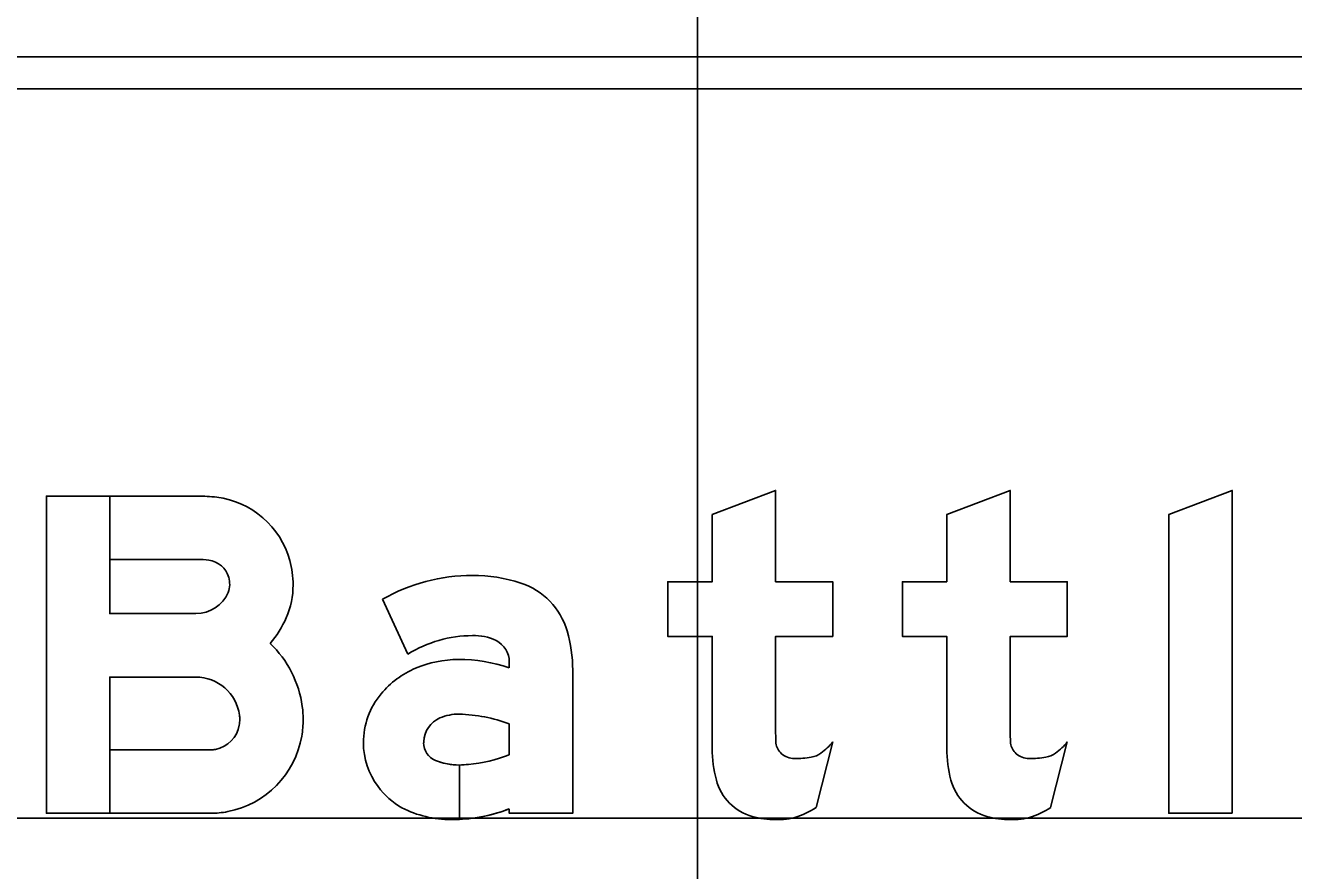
# Model space of a CAD drawing. Extents: x 1797809 to 2198143, y 249608 to 1237864.
# Drawn here: x 2195970.94 to 2195974.273, y 1237295.968 to 1237298.188 of the extents above; entities that cross this region are included whole.
import ezdxf

# ---------------------------------------------------------------- set-up
doc = ezdxf.new("R2010")
doc.units = 0
for name, color, linetype in [('GSBWFILL', 7, 'Continuous'), ('GSCOLORFILL', 7, 'Continuous'), ('GSOUTLINE', 7, 'Continuous'), ('GSSHT', 7, 'Continuous')]:
    doc.layers.add(name, color=color, linetype=linetype)

msp = doc.modelspace()

# ---------------------------------------------------------------- linework, layer by layer
at = {"layer": 'GSBWFILL'}
for p, q in [((2195973.0182, 1237296.1343), (2195973.062, 1237296.3068)), ((2195973.6348, 1237296.1343), (2195973.6787, 1237296.3068))]:
    msp.add_line(p, q, dxfattribs=at)
for points in [[(2195971.3884, 1237296.4767), (2195971.162, 1237296.4767), (2195971.162, 1237296.1188), (2195970.9954, 1237296.1188), (2195970.9954, 1237296.9521), (2195971.162, 1237296.9521), (2195971.162, 1237296.6434), (2195971.3884, 1237296.6434)], [(2195971.3934, 1237296.7854), (2195971.1621, 1237296.7854), (2195971.1621, 1237296.9521), (2195971.3934, 1237296.9521)], [(2195972.912, 1237296.3396), (2195972.912, 1237296.5834), (2195973.062, 1237296.5834), (2195973.062, 1237296.7271), (2195972.912, 1237296.7271), (2195972.912, 1237296.9667), (2195972.7454, 1237296.9035), (2195972.7454, 1237296.7271), (2195972.6287, 1237296.7271), (2195972.6287, 1237296.5834), (2195972.7454, 1237296.5834), (2195972.7454, 1237296.2892)], [(2195973.5287, 1237296.3396), (2195973.5287, 1237296.5834), (2195973.6787, 1237296.5834), (2195973.6787, 1237296.7271), (2195973.5287, 1237296.7271), (2195973.5287, 1237296.9667), (2195973.362, 1237296.9035), (2195973.362, 1237296.7271), (2195973.2454, 1237296.7271), (2195973.2454, 1237296.5834), (2195973.362, 1237296.5834), (2195973.362, 1237296.2892)], [(2195971.8789, 1237296.6812), (2195971.9458, 1237296.5367)], [(2195972.212, 1237296.5164), (2195972.212, 1237296.5011)], [(2195972.212, 1237296.1304), (2195972.212, 1237296.1188), (2195972.3787, 1237296.1188), (2195972.3787, 1237296.4948)], [(2195972.212, 1237296.3536), (2195972.212, 1237296.2726)], [(2195971.4268, 1237296.1188), (2195971.1621, 1237296.1188), (2195971.1621, 1237296.2854), (2195971.4268, 1237296.2854)], [(2195972.0808, 1237296.1026), (2195972.0808, 1237296.2456)], [(2195972.0809, 1237296.2456), (2195972.0809, 1237296.1027)]]:
    msp.add_lwpolyline(points, dxfattribs=at)
msp.add_lwpolyline([(2195974.112, 1237296.1188), (2195974.112, 1237296.9667), (2195973.9454, 1237296.9035), (2195973.9454, 1237296.1188)], close=True, dxfattribs=at)
for centre, major_axis, start_param, end_param in [((2195971.3934, 1237296.5512), (0, 0.4009), 6.158944, 6.283185), ((2195971.4148, 1237296.7221), (0, 0.2287), 4.980924, 6.158944), ((2195971.3934, 1237296.5512), (0, 0.2343), 6.158944, 6.283185), ((2195971.4148, 1237296.7221), (0, 0.062), 4.980924, 6.158944), ((2195971.403, 1237296.7189), (0, 0.2409), 4.712389, 4.980924), ((2195971.4272, 1237296.7189), (0, 0.05), 4.302517, 4.712389), ((2195971.403, 1237296.7189), (0, 0.0743), 4.712389, 4.980924), ((2195971.4272, 1237296.7189), (0, 0.2167), 4.302517, 4.712389), ((2195972.1153, 1237296.2661), (0, 0.4777), 0, 0.517719), ((2195972.1153, 1237296.3359), (0, 0.4079), 5.96613, 6.283185), ((2195972.184, 1237296.5453), (0, 0.1875), 4.997165, 5.96613), ((2195971.3884, 1237296.7357), (0, 0.0924), 3.141593, 4.302517), ((2195971.3884, 1237296.7357), (0, 0.259), 3.993826, 4.302517), ((2195972.1212, 1237296.4593), (0, 0.1263), 5.822746, 6.330435), ((2195972.0115, 1237296.4948), (0, 0.3672), 4.712389, 4.997165), ((2195971.3884, 1237296.361), (0, 0.2823), 4.848927, 5.520752), ((2195972.1153, 1237296.2661), (0, 0.3193), 0, 0.559495), ((2195972.1495, 1237296.5164), (0, 0.0625), 4.712389, 5.822746), ((2195972.0784, 1237296.2371), (0, 0.2858), 0, 0.404512), ((2195972.0784, 1237296.1022), (0, 0.4207), 5.959871, 6.283185), ((2195972.0588, 1237296.2797), (0, 0.239), 0.399285, 0.87593), ((2195971.3884, 1237296.361), (0, 0.1156), 4.848927, 6.283185), ((2195972.0294, 1237296.3042), (0, 0.2007), 0.87593, 1.570796), ((2195971.4192, 1237296.3653), (0, 0.2512), 4.712389, 4.848927), ((2195971.4162, 1237296.3653), (0, 0.0875), 4.539563, 4.712389), ((2195971.4192, 1237296.3653), (0, 0.0845), 4.712389, 4.848927), ((2195971.4162, 1237296.3653), (0, 0.2542), 4.539563, 4.712389), ((2195972.0579, 1237296.3043), (0, 0.0708), 0.408547, 1.530785), ((2195972.0776, 1237296.2587), (0, 0.1205), 6.259455, 6.691732), ((2195972.0689, 1237295.9697), (0, 0.4097), 5.926185, 6.254823), ((2195971.4251, 1237296.3637), (0, 0.0784), 3.334454, 4.539563), ((2195971.4251, 1237296.3637), (0, 0.2451), 3.334454, 4.539563), ((2195973.9553, 1237296.3396), (0, 1.0433), 1.570796, 1.606005), ((2195974.572, 1237296.3396), (0, 1.0433), 1.570796, 1.606005), ((2195971.4268, 1237296.3553), (0, 0.0698), 3.141593, 3.334454), ((2195972.0205, 1237296.3042), (0, 0.1918), 1.570796, 2.21394), ((2195972.0625, 1237296.3042), (0, 0.0754), 1.530785, 1.570796), ((2195972.037, 1237296.3042), (0, 0.05), 1.570796, 2.757027), ((2195973.0688, 1237296.2892), (0, 0.3234), 1.570796, 1.830698), ((2195972.9599, 1237296.311), (0, 0.0479), 1.74085, 2.407828), ((2195972.9524, 1237296.3886), (0, 0.1368), 3.756278, 4.071638), ((2195973.6854, 1237296.2892), (0, 0.3234), 1.570796, 1.830698), ((2195973.5766, 1237296.311), (0, 0.0479), 1.74085, 2.407828), ((2195973.569, 1237296.3886), (0, 0.1368), 3.756278, 4.071638), ((2195972.0808, 1237296.4123), (0, 0.1667), 2.757027, 3.141593), ((2195972.0711, 1237296.6311), (0, 0.3852), 3.228562, 3.516221), ((2195972.9614, 1237296.3127), (0, 0.0502), 2.407828, 3.141593), ((2195972.9614, 1237296.5257), (0, 0.2632), 3.141593, 3.310762), ((2195972.9952, 1237296.3279), (0, 0.0625), 3.310762, 3.756278), ((2195973.5781, 1237296.3127), (0, 0.0502), 2.407828, 3.141593), ((2195973.5781, 1237296.5257), (0, 0.2632), 3.141593, 3.310762), ((2195973.6119, 1237296.3279), (0, 0.0625), 3.310762, 3.756278), ((2195972.0808, 1237296.4123), (0, 0.1667), 3.141843, 3.28451), ((2195972.0376, 1237296.3169), (0, 0.2131), 2.21394, 2.611125), ((2195972.8871, 1237296.2409), (0, 0.1354), 1.830698, 2.869526), ((2195973.5038, 1237296.2409), (0, 0.1354), 1.830698, 2.869526), ((2195971.4268, 1237296.3553), (0, 0.2365), 3.141593, 3.334454), ((2195972.0594, 1237296.3889), (0, 0.2868), 2.672443, 3.141593), ((2195972.0594, 1237296.5275), (0, 0.4254), 3.192057, 3.508644), ((2195972.9067, 1237296.2982), (0, 0.1983), 3.427755, 3.738844), ((2195973.5234, 1237296.2982), (0, 0.1983), 3.427755, 3.738844), ((2195972.0594, 1237296.5275), (0, 0.4254), 3.141593, 3.191959), ((2195972.912, 1237296.3303), (0, 0.2282), 2.869526, 3.141593), ((2195972.912, 1237296.4308), (0, 0.3287), 3.141593, 3.205734), ((2195972.9244, 1237296.2379), (0, 0.1354), 3.205734, 3.427755), ((2195973.5287, 1237296.3303), (0, 0.2282), 2.869526, 3.141593), ((2195973.5287, 1237296.4308), (0, 0.3287), 3.141593, 3.205734), ((2195973.5411, 1237296.2379), (0, 0.1354), 3.205734, 3.427755)]:
    msp.add_ellipse(centre, major_axis=major_axis, ratio=0.999998, start_param=start_param, end_param=end_param, dxfattribs=at)
at = {"layer": 'GSCOLORFILL'}
for p, q in [((2195960.9556, 1237298.0217), (2195977.9639, 1237298.0217)), ((2195973.0182, 1237296.1343), (2195973.062, 1237296.3068)), ((2195973.6348, 1237296.1343), (2195973.6787, 1237296.3068))]:
    msp.add_line(p, q, dxfattribs=at)
for points in [[(2195971.3884, 1237296.4767), (2195971.162, 1237296.4767), (2195971.162, 1237296.1188), (2195970.9954, 1237296.1188), (2195970.9954, 1237296.9521), (2195971.162, 1237296.9521), (2195971.162, 1237296.6434), (2195971.3884, 1237296.6434)], [(2195971.3934, 1237296.7854), (2195971.1621, 1237296.7854), (2195971.1621, 1237296.9521), (2195971.3934, 1237296.9521)], [(2195972.912, 1237296.3396), (2195972.912, 1237296.5834), (2195973.062, 1237296.5834), (2195973.062, 1237296.7271), (2195972.912, 1237296.7271), (2195972.912, 1237296.9667), (2195972.7454, 1237296.9035), (2195972.7454, 1237296.7271), (2195972.6287, 1237296.7271), (2195972.6287, 1237296.5834), (2195972.7454, 1237296.5834), (2195972.7454, 1237296.2892)], [(2195973.5287, 1237296.3396), (2195973.5287, 1237296.5834), (2195973.6787, 1237296.5834), (2195973.6787, 1237296.7271), (2195973.5287, 1237296.7271), (2195973.5287, 1237296.9667), (2195973.362, 1237296.9035), (2195973.362, 1237296.7271), (2195973.2454, 1237296.7271), (2195973.2454, 1237296.5834), (2195973.362, 1237296.5834), (2195973.362, 1237296.2892)], [(2195971.8789, 1237296.6812), (2195971.9458, 1237296.5367)], [(2195972.212, 1237296.5164), (2195972.212, 1237296.5011)], [(2195972.212, 1237296.1304), (2195972.212, 1237296.1188), (2195972.3787, 1237296.1188), (2195972.3787, 1237296.4948)], [(2195972.212, 1237296.3536), (2195972.212, 1237296.2726)], [(2195971.4268, 1237296.1188), (2195971.1621, 1237296.1188), (2195971.1621, 1237296.2854), (2195971.4268, 1237296.2854)], [(2195972.0808, 1237296.1026), (2195972.0808, 1237296.2456)], [(2195972.0809, 1237296.2456), (2195972.0809, 1237296.1027)]]:
    msp.add_lwpolyline(points, dxfattribs=at)
msp.add_lwpolyline([(2195974.112, 1237296.1188), (2195974.112, 1237296.9667), (2195973.9454, 1237296.9035), (2195973.9454, 1237296.1188)], close=True, dxfattribs=at)
for centre, major_axis, start_param, end_param in [((2195971.3934, 1237296.5512), (0, 0.4009), 6.158944, 6.283185), ((2195971.4148, 1237296.7221), (0, 0.2287), 4.980924, 6.158944), ((2195971.3934, 1237296.5512), (0, 0.2343), 6.158944, 6.283185), ((2195971.4148, 1237296.7221), (0, 0.062), 4.980924, 6.158944), ((2195971.403, 1237296.7189), (0, 0.2409), 4.712389, 4.980924), ((2195971.4272, 1237296.7189), (0, 0.05), 4.302517, 4.712389), ((2195971.403, 1237296.7189), (0, 0.0743), 4.712389, 4.980924), ((2195971.4272, 1237296.7189), (0, 0.2167), 4.302517, 4.712389), ((2195972.1153, 1237296.2661), (0, 0.4777), 0, 0.517719), ((2195972.1153, 1237296.3359), (0, 0.4079), 5.96613, 6.283185), ((2195972.184, 1237296.5453), (0, 0.1875), 4.997165, 5.96613), ((2195971.3884, 1237296.7357), (0, 0.0924), 3.141593, 4.302517), ((2195971.3884, 1237296.7357), (0, 0.259), 3.993826, 4.302517), ((2195972.1212, 1237296.4593), (0, 0.1263), 5.822746, 6.330435), ((2195972.0115, 1237296.4948), (0, 0.3672), 4.712389, 4.997165), ((2195971.3884, 1237296.361), (0, 0.2823), 4.848927, 5.520752), ((2195972.1153, 1237296.2661), (0, 0.3193), 0, 0.559495), ((2195972.1495, 1237296.5164), (0, 0.0625), 4.712389, 5.822746), ((2195972.0784, 1237296.2371), (0, 0.2858), 0, 0.404512), ((2195972.0784, 1237296.1022), (0, 0.4207), 5.959871, 6.283185), ((2195972.0588, 1237296.2797), (0, 0.239), 0.399285, 0.87593), ((2195971.3884, 1237296.361), (0, 0.1156), 4.848927, 6.283185), ((2195972.0294, 1237296.3042), (0, 0.2007), 0.87593, 1.570796), ((2195971.4192, 1237296.3653), (0, 0.2512), 4.712389, 4.848927), ((2195971.4162, 1237296.3653), (0, 0.0875), 4.539563, 4.712389), ((2195971.4192, 1237296.3653), (0, 0.0845), 4.712389, 4.848927), ((2195971.4162, 1237296.3653), (0, 0.2542), 4.539563, 4.712389), ((2195972.0579, 1237296.3043), (0, 0.0708), 0.408547, 1.530785), ((2195972.0776, 1237296.2587), (0, 0.1205), 6.259455, 6.691732), ((2195972.0689, 1237295.9697), (0, 0.4097), 5.926185, 6.254823), ((2195971.4251, 1237296.3637), (0, 0.0784), 3.334454, 4.539563), ((2195971.4251, 1237296.3637), (0, 0.2451), 3.334454, 4.539563), ((2195973.9553, 1237296.3396), (0, 1.0433), 1.570796, 1.606005), ((2195974.572, 1237296.3396), (0, 1.0433), 1.570796, 1.606005), ((2195971.4268, 1237296.3553), (0, 0.0698), 3.141593, 3.334454), ((2195972.0205, 1237296.3042), (0, 0.1918), 1.570796, 2.21394), ((2195972.0625, 1237296.3042), (0, 0.0754), 1.530785, 1.570796), ((2195972.037, 1237296.3042), (0, 0.05), 1.570796, 2.757027), ((2195973.0688, 1237296.2892), (0, 0.3234), 1.570796, 1.830698), ((2195972.9599, 1237296.311), (0, 0.0479), 1.74085, 2.407828), ((2195972.9524, 1237296.3886), (0, 0.1368), 3.756278, 4.071638), ((2195973.6854, 1237296.2892), (0, 0.3234), 1.570796, 1.830698), ((2195973.5766, 1237296.311), (0, 0.0479), 1.74085, 2.407828), ((2195973.569, 1237296.3886), (0, 0.1368), 3.756278, 4.071638), ((2195972.0808, 1237296.4123), (0, 0.1667), 2.757027, 3.141593), ((2195972.0711, 1237296.6311), (0, 0.3852), 3.228562, 3.516221), ((2195972.9614, 1237296.3127), (0, 0.0502), 2.407828, 3.141593), ((2195972.9614, 1237296.5257), (0, 0.2632), 3.141593, 3.310762), ((2195972.9952, 1237296.3279), (0, 0.0625), 3.310762, 3.756278), ((2195973.5781, 1237296.3127), (0, 0.0502), 2.407828, 3.141593), ((2195973.5781, 1237296.5257), (0, 0.2632), 3.141593, 3.310762), ((2195973.6119, 1237296.3279), (0, 0.0625), 3.310762, 3.756278), ((2195972.0808, 1237296.4123), (0, 0.1667), 3.141843, 3.28451), ((2195972.0376, 1237296.3169), (0, 0.2131), 2.21394, 2.611125), ((2195972.8871, 1237296.2409), (0, 0.1354), 1.830698, 2.869526), ((2195973.5038, 1237296.2409), (0, 0.1354), 1.830698, 2.869526), ((2195971.4268, 1237296.3553), (0, 0.2365), 3.141593, 3.334454), ((2195972.0594, 1237296.3889), (0, 0.2868), 2.672443, 3.141593), ((2195972.0594, 1237296.5275), (0, 0.4254), 3.192057, 3.508644), ((2195972.9067, 1237296.2982), (0, 0.1983), 3.427755, 3.738844), ((2195973.5234, 1237296.2982), (0, 0.1983), 3.427755, 3.738844), ((2195972.0594, 1237296.5275), (0, 0.4254), 3.141593, 3.191959), ((2195972.912, 1237296.3303), (0, 0.2282), 2.869526, 3.141593), ((2195972.912, 1237296.4308), (0, 0.3287), 3.141593, 3.205734), ((2195972.9244, 1237296.2379), (0, 0.1354), 3.205734, 3.427755), ((2195973.5287, 1237296.3303), (0, 0.2282), 2.869526, 3.141593), ((2195973.5287, 1237296.4308), (0, 0.3287), 3.141593, 3.205734), ((2195973.5411, 1237296.2379), (0, 0.1354), 3.205734, 3.427755)]:
    msp.add_ellipse(centre, major_axis=major_axis, ratio=0.999998, start_param=start_param, end_param=end_param, dxfattribs=at)
at = {"layer": 'GSOUTLINE'}
for p, q in [((2195973.0182, 1237296.1343), (2195973.062, 1237296.3068)), ((2195973.6348, 1237296.1343), (2195973.6787, 1237296.3068))]:
    msp.add_line(p, q, dxfattribs=at)
for points in [[(2195971.4268, 1237296.1188), (2195970.9954, 1237296.1188), (2195970.9954, 1237296.9521), (2195971.3934, 1237296.9521)], [(2195972.912, 1237296.3396), (2195972.912, 1237296.5834), (2195973.062, 1237296.5834), (2195973.062, 1237296.7271), (2195972.912, 1237296.7271), (2195972.912, 1237296.9667), (2195972.7454, 1237296.9035), (2195972.7454, 1237296.7271), (2195972.6287, 1237296.7271), (2195972.6287, 1237296.5834), (2195972.7454, 1237296.5834), (2195972.7454, 1237296.2892)], [(2195973.5287, 1237296.3396), (2195973.5287, 1237296.5834), (2195973.6787, 1237296.5834), (2195973.6787, 1237296.7271), (2195973.5287, 1237296.7271), (2195973.5287, 1237296.9667), (2195973.362, 1237296.9035), (2195973.362, 1237296.7271), (2195973.2454, 1237296.7271), (2195973.2454, 1237296.5834), (2195973.362, 1237296.5834), (2195973.362, 1237296.2892)], [(2195971.3934, 1237296.7854), (2195971.162, 1237296.7854), (2195971.162, 1237296.6434), (2195971.3884, 1237296.6434)], [(2195971.8789, 1237296.6812), (2195971.9458, 1237296.5367)], [(2195972.212, 1237296.5164), (2195972.212, 1237296.5011)], [(2195972.212, 1237296.1304), (2195972.212, 1237296.1188), (2195972.3787, 1237296.1188), (2195972.3787, 1237296.4948)], [(2195971.3884, 1237296.4767), (2195971.162, 1237296.4767), (2195971.162, 1237296.2854)], [(2195972.212, 1237296.2726), (2195972.212, 1237296.3536)], [(2195971.162, 1237296.2854), (2195971.4268, 1237296.2854)]]:
    msp.add_lwpolyline(points, dxfattribs=at)
msp.add_lwpolyline([(2195974.112, 1237296.1188), (2195974.112, 1237296.9667), (2195973.9454, 1237296.9035), (2195973.9454, 1237296.1188)], close=True, dxfattribs=at)
for centre, major_axis, start_param, end_param in [((2195971.3934, 1237296.5512), (0, 0.4009), 6.158944, 6.283185), ((2195971.4148, 1237296.7221), (0, 0.2287), 4.980924, 6.158944), ((2195971.3934, 1237296.5512), (0, 0.2343), 6.158944, 6.283185), ((2195971.4148, 1237296.7221), (0, 0.062), 4.980924, 6.158944), ((2195971.403, 1237296.7189), (0, 0.2409), 4.712389, 4.980924), ((2195971.4272, 1237296.7189), (0, 0.05), 4.302517, 4.712389), ((2195971.403, 1237296.7189), (0, 0.0743), 4.712389, 4.980924), ((2195971.4272, 1237296.7189), (0, 0.2167), 4.302517, 4.712389), ((2195972.1153, 1237296.2661), (0, 0.4777), 6.283185, 6.800904), ((2195972.1153, 1237296.3359), (0, 0.4079), 5.96613, 6.283185), ((2195972.184, 1237296.5453), (0, 0.1875), 4.997165, 5.96613), ((2195971.3884, 1237296.7357), (0, 0.0924), 3.141593, 4.302517), ((2195971.3884, 1237296.7357), (0, 0.259), 3.993826, 4.302517), ((2195972.1212, 1237296.4593), (0, 0.1263), 5.822746, 6.330435), ((2195972.0115, 1237296.4948), (0, 0.3672), 4.712389, 4.997165), ((2195971.3884, 1237296.361), (0, 0.2823), 4.848927, 5.520752), ((2195972.1153, 1237296.2661), (0, 0.3193), 0, 0.559495), ((2195972.1495, 1237296.5164), (0, 0.0625), 4.712389, 5.822746), ((2195972.0784, 1237296.2371), (0, 0.2858), 0, 0.404512), ((2195972.0784, 1237296.1022), (0, 0.4207), 5.959871, 6.283185), ((2195972.0588, 1237296.2797), (0, 0.239), 0.399285, 0.87593), ((2195971.3884, 1237296.361), (0, 0.1156), 4.848927, 6.283185), ((2195972.0294, 1237296.3042), (0, 0.2007), 0.87593, 1.570796), ((2195971.4192, 1237296.3653), (0, 0.2512), 4.712389, 4.848927), ((2195971.4162, 1237296.3653), (0, 0.0875), 4.539563, 4.712389), ((2195971.4192, 1237296.3653), (0, 0.0845), 4.712389, 4.848927), ((2195971.4162, 1237296.3653), (0, 0.2542), 4.539563, 4.712389), ((2195972.0579, 1237296.3043), (0, 0.0708), 0.408547, 1.530785), ((2195972.0776, 1237296.2587), (0, 0.1205), 6.25958, 6.691732), ((2195972.0689, 1237295.9697), (0, 0.4097), 5.926185, 6.254787), ((2195972.0803, 1237296.373), (0, 0.00625), 6.254787, 6.25958), ((2195971.4251, 1237296.3637), (0, 0.0784), 3.334454, 4.539563), ((2195971.4251, 1237296.3637), (0, 0.2451), 3.334454, 4.539563), ((2195973.9553, 1237296.3396), (0, 1.0433), 1.570796, 1.606005), ((2195974.572, 1237296.3396), (0, 1.0433), 1.570796, 1.606005), ((2195971.4268, 1237296.3553), (0, 0.0698), 3.141593, 3.334454), ((2195972.0205, 1237296.3042), (0, 0.1918), 1.570796, 2.21394), ((2195972.0625, 1237296.3042), (0, 0.0754), 1.530785, 1.570796), ((2195972.037, 1237296.3042), (0, 0.05), 1.570796, 2.757027), ((2195973.0688, 1237296.2892), (0, 0.3234), 1.570796, 1.830698), ((2195972.9599, 1237296.311), (0, 0.0479), 1.74085, 2.407828), ((2195972.9524, 1237296.3886), (0, 0.1368), 3.756278, 4.071638), ((2195973.6854, 1237296.2892), (0, 0.3234), 1.570796, 1.830698), ((2195973.5766, 1237296.311), (0, 0.0479), 1.74085, 2.407828), ((2195973.569, 1237296.3886), (0, 0.1368), 3.756278, 4.071638), ((2195972.0808, 1237296.4123), (0, 0.1667), 2.757027, 3.28451), ((2195972.0711, 1237296.6311), (0, 0.3852), 3.228562, 3.516221), ((2195972.9614, 1237296.3127), (0, 0.0502), 2.407828, 3.141593), ((2195972.9614, 1237296.5257), (0, 0.2632), 3.141593, 3.310762), ((2195972.9952, 1237296.3279), (0, 0.0625), 3.310762, 3.756278), ((2195973.5781, 1237296.3127), (0, 0.0502), 2.407828, 3.141593), ((2195973.5781, 1237296.5257), (0, 0.2632), 3.141593, 3.310762), ((2195973.6119, 1237296.3279), (0, 0.0625), 3.310762, 3.756278), ((2195972.0376, 1237296.3169), (0, 0.2131), 2.21394, 2.611125), ((2195972.8871, 1237296.2409), (0, 0.1354), 1.830698, 2.869526), ((2195973.5038, 1237296.2409), (0, 0.1354), 1.830698, 2.869526), ((2195971.4268, 1237296.3553), (0, 0.2365), 3.141593, 3.334454), ((2195972.0594, 1237296.3889), (0, 0.2868), 2.672443, 3.141593), ((2195972.0594, 1237296.5275), (0, 0.4254), 3.141593, 3.508644), ((2195972.9067, 1237296.2982), (0, 0.1983), 3.427755, 3.738844), ((2195973.5234, 1237296.2982), (0, 0.1983), 3.427755, 3.738844), ((2195972.912, 1237296.3303), (0, 0.2282), 2.869526, 3.141593), ((2195972.912, 1237296.4308), (0, 0.3287), 3.141593, 3.205734), ((2195972.9244, 1237296.2379), (0, 0.1354), 3.205734, 3.427755), ((2195973.5287, 1237296.3303), (0, 0.2282), 2.869526, 3.141593), ((2195973.5287, 1237296.4308), (0, 0.3287), 3.141593, 3.205734), ((2195973.5411, 1237296.2379), (0, 0.1354), 3.205734, 3.427755)]:
    msp.add_ellipse(centre, major_axis=major_axis, ratio=0.999998, start_param=start_param, end_param=end_param, dxfattribs=at)
at = {"layer": 'GSSHT'}
for p, q in [((2195972.7065, 1237258.1062), (2195972.7065, 1237318.1062)), ((2195924.7065, 1237298.1062), (2196054.7065, 1237298.1062)), ((2195924.7065, 1237296.1062), (2196054.7065, 1237296.1062))]:
    msp.add_line(p, q, dxfattribs=at)

doc.saveas('drawing.dxf')
